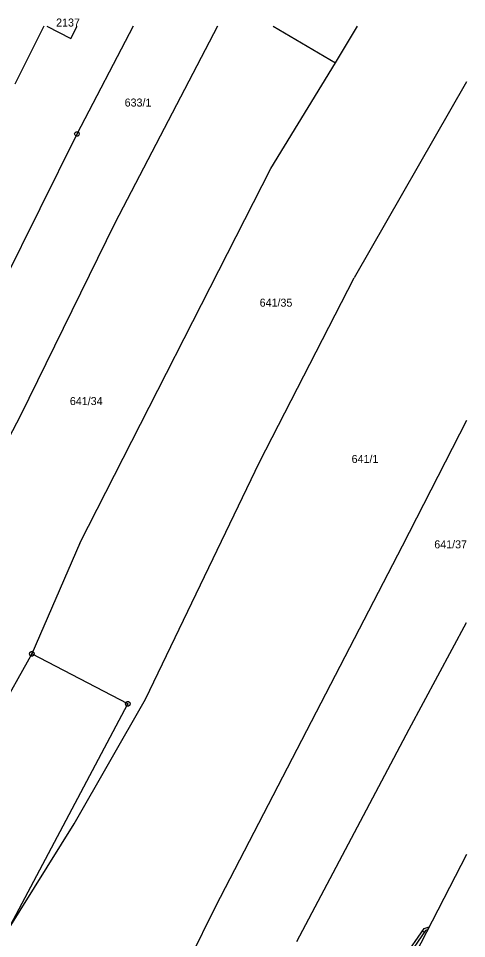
# Model space of a CAD drawing. Extents: x -777309 to -774195, y -1144706 to -1143600.
# Drawn here: x -774295.2 to -774200, y -1144393.8 to -1144198.3 of the extents above; entities that cross this region are included whole.
import ezdxf

# ---------------------------------------------------------------- set-up
doc = ezdxf.new("R2010")
doc.units = 0
for name, color, linetype in [('1', 7, 'Continuous'), ('12', 7, 'Continuous'), ('13', 7, 'Continuous'), ('2', 7, 'Continuous'), ('8', 7, 'Continuous')]:
    doc.layers.add(name, color=color, linetype=linetype)

msp = doc.modelspace()

# ---------------------------------------------------------------- linework, layer by layer
at = {"layer": '1'}
for p, q in [((-774289.86, -1144200), (-774296.03, -1144212.3)), ((-774289.2, -1144200), (-774284.13, -1144202.62)), ((-774284.13, -1144202.62), (-774282.77, -1144200)), ((-774270.83, -1144200), (-774282.8, -1144222.9)), ((-774252.92, -1144200), (-774274.76, -1144241.83)), ((-774241.09, -1144200), (-774227.86, -1144207.81)), ((-774227.86, -1144207.81), (-774223.17, -1144200)), ((-774241.57, -1144230.2), (-774227.86, -1144207.81)), ((-774200, -1144211.79), (-774223.87, -1144253.46)), ((-774282.8, -1144222.9), (-774298.53, -1144254.67)), ((-774282.22, -1144309.85), (-774241.57, -1144230.2)), ((-774274.76, -1144241.83), (-774294.89, -1144282.87)), ((-774244.02, -1144292.63), (-774223.87, -1144253.46)), ((-774294.89, -1144282.87), (-774304.78, -1144301.61)), ((-774200, -1144283.74), (-774213.67, -1144310.47)), ((-774268.22, -1144342.94), (-774244.02, -1144292.63)), ((-774282.22, -1144309.85), (-774292.39, -1144333.33)), ((-774213.67, -1144310.47), (-774253.39, -1144386.98)), ((-774212.21, -1144349.31), (-774200, -1144326.65)), ((-774292.39, -1144333.33), (-774311.31, -1144367)), ((-774271.99, -1144343.96), (-774292.39, -1144333.33)), ((-774297.55, -1144392.14), (-774271.99, -1144343.96)), ((-774283.36, -1144369.43), (-774268.22, -1144342.94)), ((-774236.1, -1144394.4), (-774212.21, -1144349.31)), ((-774297.55, -1144392.14), (-774283.36, -1144369.43)), ((-774200, -1144375.94), (-774210.95, -1144397.09)), ((-774253.39, -1144386.98), (-774262.09, -1144404.57))]:
    msp.add_line(p, q, dxfattribs=at)
at = {"layer": '12'}
for p, q in [((-774289.2, -1144200), (-774284.13, -1144202.62)), ((-774284.13, -1144202.62), (-774282.77, -1144200))]:
    msp.add_line(p, q, dxfattribs=at)
at = {"layer": '13'}
msp.add_line((-774209.03, -1144392.55), (-774209.44, -1144392.27), dxfattribs=at)
msp.add_lwpolyline([(-774276.73, -1144399.93), (-774269.24, -1144401.96), (-774264.43, -1144403.55), (-774262.01, -1144404.4), (-774254.8, -1144406.94), (-774244.96, -1144410.8), (-774238.28, -1144413.37), (-774230.61, -1144416.62), (-774223.33, -1144420.25), (-774220.04, -1144415.06), (-774219.96, -1144414.65), (-774221.06, -1144414.02), (-774221.26, -1144413.25), (-774217.8, -1144406.44), (-774214.9, -1144401.01), (-774213.32, -1144397.9), (-774209.03, -1144391.67), (-774207.97, -1144391.34), (-774208.3, -1144391.96), (-774208.71, -1144392.09), (-774212.88, -1144398.16), (-774214.46, -1144401.25), (-774217.36, -1144406.68), (-774220.72, -1144413.31)], dxfattribs=at)
at = {"layer": '8'}
for p, q in [((-774282.92, -1144222.9), (-774282.68, -1144222.9)), ((-774292.51, -1144333.33), (-774292.27, -1144333.33)), ((-774272.11, -1144343.96), (-774271.87, -1144343.96))]:
    msp.add_line(p, q, dxfattribs=at)
for points in [[(-774282.65, -1144222.42), (-774282.4, -1144222.6), (-774282.3, -1144222.89), (-774282.4, -1144223.18), (-774282.65, -1144223.36), (-774282.96, -1144223.36), (-774283.21, -1144223.18), (-774283.31, -1144222.89), (-774283.21, -1144222.6), (-774282.96, -1144222.42)], [(-774292.24, -1144332.85), (-774291.99, -1144333.03), (-774291.89, -1144333.32), (-774291.99, -1144333.61), (-774292.24, -1144333.79), (-774292.55, -1144333.79), (-774292.8, -1144333.61), (-774292.9, -1144333.32), (-774292.8, -1144333.03), (-774292.55, -1144332.85)], [(-774271.84, -1144343.48), (-774271.59, -1144343.66), (-774271.49, -1144343.95), (-774271.59, -1144344.24), (-774271.84, -1144344.42), (-774272.15, -1144344.42), (-774272.4, -1144344.24), (-774272.5, -1144343.95), (-774272.4, -1144343.66), (-774272.15, -1144343.48)]]:
    msp.add_lwpolyline(points, close=True, dxfattribs=at)

# ---------------------------------------------------------------- texts
at = {"layer": '2'}
for s, p in [('2137', (-774287.23, -1144200.07)), ('633/1', (-774272.67, -1144217.07)), ('641/35', (-774243.98, -1144259.58)), ('641/34', (-774284.31, -1144280.48)), ('641/1', (-774224.44, -1144292.78)), ('641/37', (-774206.87, -1144310.92))]:
    msp.add_text(s, height=1.7, dxfattribs=at).set_placement(p)

doc.saveas('drawing.dxf')
